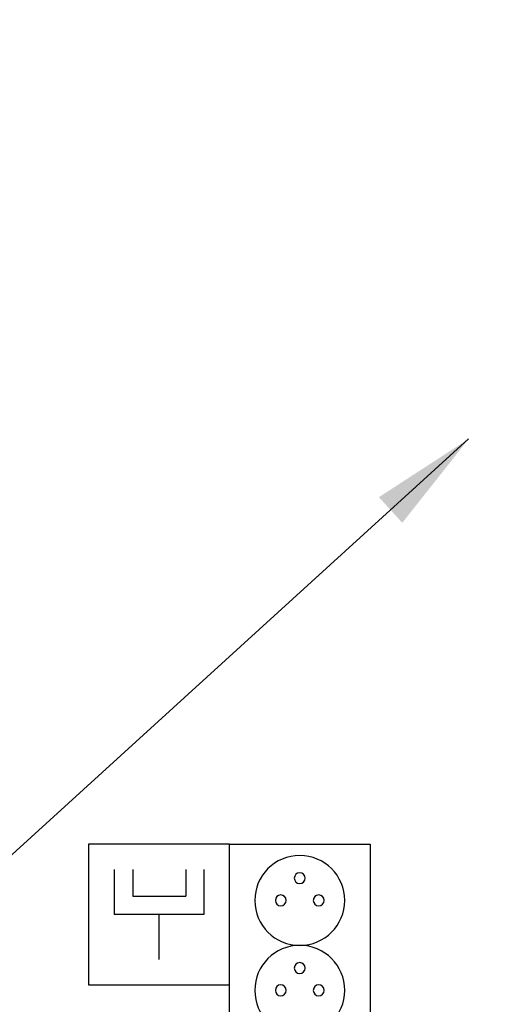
# Model space of a CAD drawing. Header units: millimetres. Extents: x 40090 to 187415, y -53271 to 40260.
# Tile 296 of 406: x 142654 to 142919, y 14020 to 14579. Entities that reach past the tile are written whole.
import ezdxf

# ---------------------------------------------------------------- set-up
doc = ezdxf.new("R2010")
doc.units = ezdxf.units.MM
for name, color, linetype in [('AVM_nároky_silnoproudu', 170, 'Continuous'), ('AVM_nároky_slaboproudu', 30, 'Continuous'), ('AVM_projektor', 6, 'Continuous'), ('AVM_sp_230VAC', 170, 'Continuous')]:
    doc.layers.add(name, color=color, linetype=linetype)
doc.styles.add('AVM', font='arial.ttf')
doc.dimstyles.new('AVM-1_50', dxfattribs={"dimscale": 40, "dimtxt": 2.5, "dimasz": 2.5, "dimexe": 1.25, "dimexo": 0.625, "dimtad": 1, "dimdec": 0, "dimrnd": 1, "dimtxsty": 'AVM', "dimcen": 2.5, "dimclrd": 256, "dimclre": 256, "dimclrt": 256, "dimadec": 0, "dimazin": 0, "dimtfac": 1, "dimtdec": 0, "dimtmove": 0, "dimatfit": 3, "dimfxl": 0, "dimarcsym": 0})

# ---------------------------------------------------------------- blocks, each defined once
blk = doc.blocks.new('ZásuvkaLAN')
for p, q in [((14.44, 65.56), (14.44, 40)), ((24.7, 65.56), (24.7, 50.44)), ((54.94, 65.56), (54.94, 50.44)), ((65.56, 65.56), (65.56, 40)), ((54.94, 50.44), (24.7, 50.44)), ((14.44, 40), (65.56, 40)), ((40, 40), (40, 14.44))]:
    blk.add_line(p, q)
blk.add_lwpolyline([(80, 0), (0, 0), (0, 80), (80, 80)], close=True)
blk = doc.blocks.new('Dvouzásuvka230V')
blk.add_lwpolyline([(0, 0), (80, 0), (80, 115), (0, 115)], close=True)
for centre, radius in [((40, 83.06), 25.56), ((40, 95.72), 3.1), ((29.22, 83.06), 3.1), ((50.78, 83.06), 3.1), ((40, 31.94), 25.56), ((40, 44.6), 3.1), ((29.22, 31.94), 3.1), ((50.78, 31.94), 3.1)]:
    blk.add_circle(centre, radius)

msp = doc.modelspace()

# ---------------------------------------------------------------- block references
at = {"layer": 'AVM_nároky_silnoproudu', "xscale": -1}
msp.add_blockref('Dvouzásuvka230V', (142853.46, 13995.61), dxfattribs=at)
at = {"layer": 'AVM_nároky_slaboproudu', "xscale": -1}
msp.add_blockref('ZásuvkaLAN', (142773.46, 14030.61), dxfattribs=at)

# ---------------------------------------------------------------- leaders
at = {"layer": 'AVM_projektor', "annotation_type": 0, "has_hookline": 1, "hookline_direction": 1, "text_width": 411.22}
msp.add_leader([(142909.46, 14341.05), (142592.05, 14052.16), (142518.92, 14052.16)], dimstyle='AVM-1_50', override={"dimasz": 1.5, "dimgap": 0.625, "dimtad": 0, "dimclrd": 6}, dxfattribs=at)
at = {"layer": 'AVM_sp_230VAC', "annotation_type": 0, "has_hookline": 1, "hookline_direction": 0}
for points, text_width in [([(136317.78, 21428.93), (138801.05, 7355.78), (138901.05, 7355.78)], 4020.46), ([(138090.09, 19236.03), (140699.94, 11086.44), (140799.94, 11086.44)], 3632.33), ([(138090.09, 14949.61), (139688.71, 8001.54), (139788.71, 8001.54)], 3632.33)]:
    msp.add_leader(points, dimstyle='AVM-1_50', override={"dimgap": 0.625, "dimtad": 0}, dxfattribs=dict(at, text_width=text_width))

doc.saveas('drawing.dxf')
